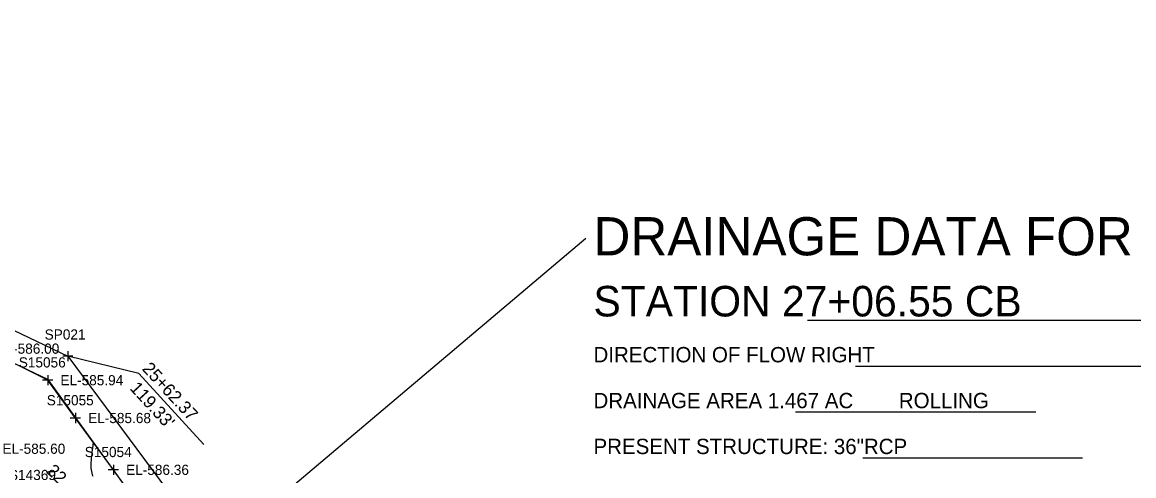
# Model space of a CAD drawing. Extents: x 1729869 to 1735532, y 648588 to 653771.
# Drawn here: x 1731271.9 to 1731708.4, y 652099.1 to 652277.2 of the extents above; entities that cross this region are included whole.
import ezdxf

# ---------------------------------------------------------------- set-up
doc = ezdxf.new("R2010")
doc.units = 0
for name, color, linetype in [('SURVEY - CENTERLINE - Preliminary', 7, 'Continuous'), ('SURVEY - CONTOURS - Intermediate with optional Text', 7, 'Continuous'), ('SURVEY - DRAINAGE - Area Shapes', 7, 'Continuous'), ('SURVEY - DRAINAGE - Area Shapes Text', 7, 'Continuous'), ('SURVEY - DTM - Breaklines - Points - Elevations', 7, 'Continuous'), ('SURVEY - DTM - Breaklines - Points - Locators', 7, 'Continuous'), ('SURVEY - DTM - Breaklines - Points - Numbers', 7, 'Continuous'), ('SURVEY - NON-TRANSPORTATION - Features', 7, 'Continuous'), ('SURVEY - PROPERTY - ROW Lines', 7, 'Continuous'), ('SURVEY - PROPERTY - ROW Lines - Points - Locators', 7, 'Continuous'), ('SURVEY - PROPERTY - ROW Lines - Points - Numbers', 7, 'Continuous'), ('SURVEY - PROPERTY - Station and Offset Flags', 7, 'Continuous'), ('SURVEY - VEGETATION - Features - Points - Numbers', 7, 'Continuous'), ('SURVEY - VEGETATION - Features with Text', 7, 'Continuous')]:
    doc.layers.add(name, color=color, linetype=linetype)

msp = doc.modelspace()

# ---------------------------------------------------------------- linework, layer by layer
at = {"layer": 'SURVEY - CENTERLINE - Preliminary'}
msp.add_arc((1729018.34, 650008.23), 3000, 36.72704, 45.05905, dxfattribs=at)
at = {"layer": 'SURVEY - CONTOURS - Intermediate with optional Text'}
msp.add_lwpolyline([(1731299.76, 652112.25), (1731299.46, 652109.94), (1731299.37, 652109.17), (1731299.27, 652108.4), (1731299.18, 652107.62), (1731299.08, 652106.79), (1731298.99, 652105.96), (1731298.92, 652105.13), (1731298.86, 652104.31), (1731298.84, 652103.51), (1731298.84, 652102.71), (1731298.87, 652102.03), (1731298.94, 652101.37), (1731299.05, 652100.72), (1731299.2, 652100.09), (1731299.41, 652099.48), (1731299.67, 652098.89)], dxfattribs=at)
at = {"layer": 'SURVEY - DRAINAGE - Area Shapes'}
msp.add_lwpolyline([(1731097.14, 652171.41), (1731011.15, 652256.97), (1730865.03, 652403.16), (1730749.61, 652518.94), (1730781.76, 652550.88), (1730851.29, 652571.58), (1730949.07, 652515.98), (1730982.84, 652438.56), (1731020.35, 652368.14), (1731165.29, 652192.39), (1731281.81, 652137.03), (1731316.8, 652088.67), (1731252.28, 652032.72), (1731179.78, 652109.24)], close=True, dxfattribs=at)
at = {"layer": 'SURVEY - DRAINAGE - Area Shapes Text'}
for p, q in [((1731493.27, 652192.26), (1731331.43, 652055.67)), ((1731580.22, 652160.18), (1731730.52, 652160.18)), ((1731599.07, 652142.18), (1731735.02, 652142.18)), ((1731575.57, 652124.18), (1731669.97, 652124.18)), ((1731601.97, 652106.18), (1731688.22, 652106.18))]:
    msp.add_line(p, q, dxfattribs=at)
at = {"layer": 'SURVEY - DTM - Breaklines - Points - Locators'}
for p, q in [((1731281.9, 652138.64), (1731281.9, 652134.64)), ((1731283.9, 652136.64), (1731279.9, 652136.64)), ((1731292.78, 652123.78), (1731292.78, 652119.78)), ((1731294.78, 652121.78), (1731290.78, 652121.78)), ((1731307.69, 652103.44), (1731307.69, 652099.44)), ((1731309.69, 652101.44), (1731305.69, 652101.44))]:
    msp.add_line(p, q, dxfattribs=at)
at = {"layer": 'SURVEY - NON-TRANSPORTATION - Features'}
msp.add_lwpolyline([(1731542.12, 651732.02), (1731531.43, 651758.13), (1731521.86, 651782.18), (1731512.21, 651806.15), (1731504.21, 651825.72), (1731494.24, 651850.07), (1731479.45, 651870.22), (1731464.5, 651890.26), (1731449.62, 651910.35), (1731434.73, 651930.44), (1731419.74, 651950.45), (1731404.73, 651970.44), (1731389.85, 651990.53), (1731374.96, 652010.61), (1731352.67, 652040.65), (1731337.6, 652060.84), (1731322.39, 652080.89), (1731307.69, 652101.44), (1731292.78, 652121.78), (1731281.9, 652136.64), (1731256.78, 652149.03)], dxfattribs=at)
at = {"layer": 'SURVEY - PROPERTY - ROW Lines'}
for p, q in [((1731173.43, 652201.79), (1731289.84, 652146.1)), ((1731289.84, 652146.1), (1731467.54, 651906.7))]:
    msp.add_line(p, q, dxfattribs=at)
at = {"layer": 'SURVEY - PROPERTY - ROW Lines - Points - Locators'}
for p, q in [((1731291.84, 652146.1), (1731287.84, 652146.1)), ((1731289.84, 652148.1), (1731289.84, 652144.1))]:
    msp.add_line(p, q, dxfattribs=at)
at = {"layer": 'SURVEY - PROPERTY - Station and Offset Flags'}
msp.add_line((1731343.23, 652111.44), (1731317.63, 652139.33), dxfattribs=at)
msp.add_lwpolyline([(1731317.63, 652139.33), (1731289.84, 652146.1)], dxfattribs=at)

# ---------------------------------------------------------------- texts
at = {"layer": 'SURVEY - DRAINAGE - Area Shapes Text'}
for s, height, p in [('DRAINAGE DATA FOR PIPE', 15, (1731496.22, 652185.68)), ('STATION 27+06.55 CB         ', 12, (1731496.22, 652161.68)), ('DIRECTION OF FLOW RIGHT                  ', 6.0198, (1731496.22, 652143.66)), ('DRAINAGE AREA 1.467 AC        ROLLING', 6.0198, (1731496.22, 652125.64)), ('PRESENT STRUCTURE: 36"RCP                      ', 6.0198, (1731496.22, 652107.62))]:
    msp.add_text(s, height=height, dxfattribs=at).set_placement(p)
at = {"layer": 'SURVEY - DTM - Breaklines - Points - Elevations'}
for s, p in [('EL-586.00', (1731261.78, 652147.03)), ('EL-585.94', (1731286.9, 652134.64)), ('EL-585.68', (1731297.78, 652119.78)), ('EL-585.60', (1731264.13, 652107.72)), ('EL-586.36', (1731312.69, 652099.44))]:
    msp.add_text(s, height=4, dxfattribs=at).set_placement(p)
at = {"layer": 'SURVEY - DTM - Breaklines - Points - Numbers'}
for s, p in [('S15056', (1731270.55, 652141.64)), ('S15055', (1731281.54, 652126.78)), ('S15054', (1731296.45, 652106.44))]:
    msp.add_text(s, height=4, dxfattribs=at).set_placement(p)
at = {"layer": 'SURVEY - PROPERTY - ROW Lines - Points - Numbers'}
msp.add_text('SP021', height=4, dxfattribs=at).set_placement((1731280.71, 652152.6))
at = {"layer": 'SURVEY - PROPERTY - Station and Offset Flags'}
for s, p in [('25+62.37', (1731318.72, 652140.92)), ("119.33'", (1731313.87, 652133.26))]:
    msp.add_text(s, height=5, rotation=312.5468, dxfattribs=at).set_placement(p)
at = {"layer": 'SURVEY - VEGETATION - Features - Points - Numbers'}
msp.add_text('S14369', height=4, dxfattribs=at).set_placement((1731266.7, 652097.43))
at = {"layer": 'SURVEY - VEGETATION - Features with Text'}
msp.add_text('22', height=5, rotation=315.6432, dxfattribs=at).set_placement((1731281.06, 652100.61))

doc.saveas('drawing.dxf')
